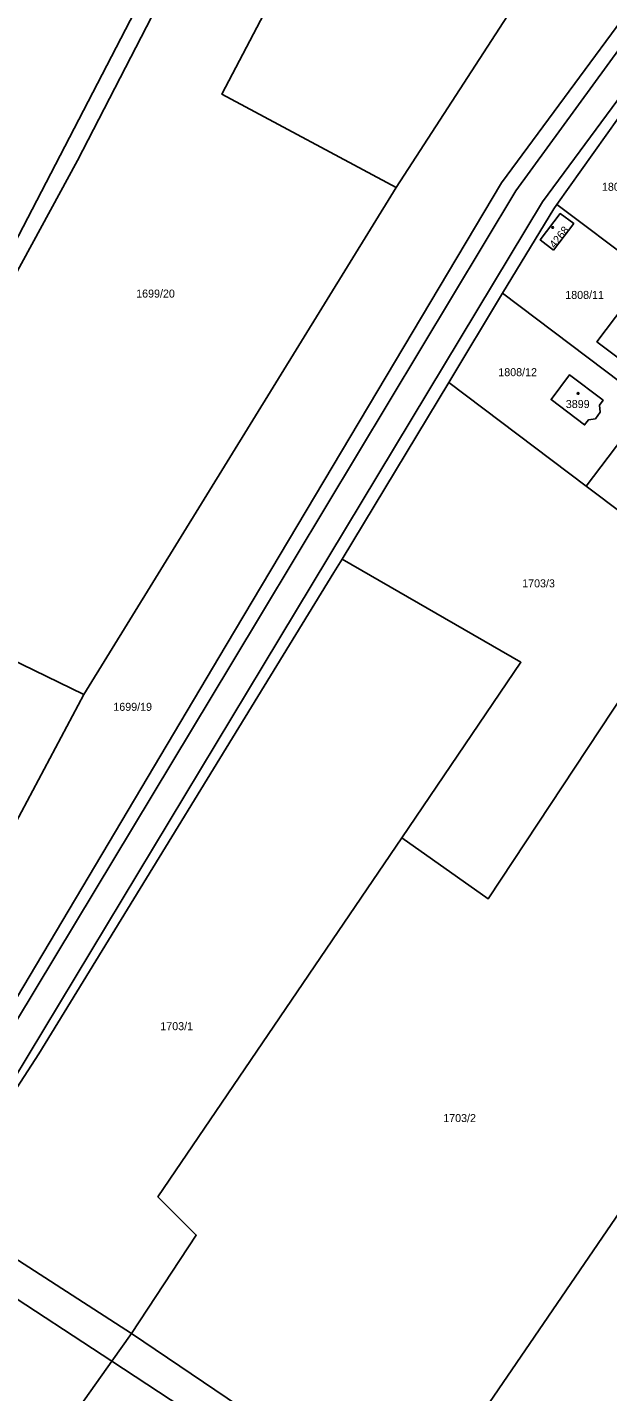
# Model space of a CAD drawing. Extents: x -679220 to -673243, y -1075091 to -1066557.
# Drawn here: x -677370.2 to -677246.9, y -1072386.3 to -1072096.6 of the extents above; entities that cross this region are included whole.
import ezdxf

# ---------------------------------------------------------------- set-up
doc = ezdxf.new("R2010")
doc.units = 0
for name, color, linetype in [('Hranice parcel', 7, 'Continuous'), ('Parcelní čísla', 7, 'Continuous'), ('Vnitřní kresba', 7, 'Continuous'), ('Značky budov', 7, 'Continuous')]:
    doc.layers.add(name, color=color, linetype=linetype)

msp = doc.modelspace()

# ---------------------------------------------------------------- linework, layer by layer
at = {"layer": 'Hranice parcel'}
for p, q in [((-677257.75, -1072134.18), (-677244.65, -1072115.8)), ((-677291.9, -1072130.57), (-677358.24, -1072238.27)), ((-677257.75, -1072134.18), (-677224.98, -1072158.93)), ((-677280.68, -1072171.98), (-677269.26, -1072153.06)), ((-677269.26, -1072153.06), (-677238.25, -1072176.47)), ((-677303.36, -1072209.53), (-677280.68, -1072171.98)), ((-677251.52, -1072194.02), (-677280.68, -1072171.98)), ((-677238.25, -1072176.47), (-677251.52, -1072194.02)), ((-677243.54, -1072200.05), (-677251.52, -1072194.02)), ((-677358.24, -1072238.27), (-677409.69, -1072213.19)), ((-677193.06, -1072273.1), (-677289.2, -1072413.6)), ((-677348.1, -1072373.98), (-677389.12, -1072347.44)), ((-677393.02, -1072353.19), (-677352.25, -1072379.83)), ((-677352.25, -1072379.83), (-677348.1, -1072373.98)), ((-677348.1, -1072373.98), (-677289.2, -1072413.6)), ((-677292.78, -1072418.83), (-677352.25, -1072379.83))]:
    msp.add_line(p, q, dxfattribs=at)
for points in [[(-677237.41, -1071936.51), (-677328.88, -1072110.79), (-677291.9, -1072130.57)], [(-677291.9, -1072130.57), (-677243.78, -1072056.43), (-677165.39, -1071939.85)], [(-677138.12, -1071946.93), (-677209.73, -1072046.25), (-677227.4, -1072072.51), (-677269.53, -1072129.61), (-677328.01, -1072227.8), (-677386.47, -1072326.07), (-677421.34, -1072376.99), (-677442.67, -1072407.86), (-677458.14, -1072430.48)], [(-677419.19, -1072223.06), (-677385.01, -1072165.72), (-677322.67, -1072045.53), (-677288.88, -1071981.04), (-677273.95, -1071955.16)], [(-677270.2, -1071955.24), (-677287.29, -1071984.79), (-677359.52, -1072124.86), (-677384.77, -1072171.09), (-677395.64, -1072190.2), (-677409.69, -1072213.19)], [(-677269.26, -1072153.06), (-677258.42, -1072135.15), (-677257.75, -1072134.18)], [(-677258.46, -1072143.89), (-677261.28, -1072141.74), (-677257.03, -1072136.12), (-677254.16, -1072138.26), (-677258.46, -1072143.89)], [(-677236.17, -1072160.93), (-677235.14, -1072161.71), (-677241.06, -1072169.53), (-677249.24, -1072163.34), (-677243.34, -1072155.53), (-677242.06, -1072156.49), (-677239.42, -1072153.01), (-677233.53, -1072157.43), (-677236.17, -1072160.93)], [(-677248.7, -1072176.82), (-677248.52, -1072178.33), (-677249.56, -1072179.73), (-677251.05, -1072179.96), (-677251.84, -1072181.02), (-677258.98, -1072175.63), (-677255.06, -1072170.4), (-677247.91, -1072175.78), (-677248.7, -1072176.82)], [(-677389.12, -1072347.44), (-677367.77, -1072314.59), (-677305.09, -1072212.33), (-677303.36, -1072209.53)], [(-677290.69, -1072268.69), (-677265.36, -1072231.41), (-677303.36, -1072209.53)], [(-677230.11, -1072217.83), (-677272.35, -1072281.68), (-677290.69, -1072268.69)], [(-677433.36, -1072359.94), (-677401.37, -1072312.82), (-677376.3, -1072272.25), (-677358.24, -1072238.27)], [(-677348.1, -1072373.98), (-677334.34, -1072353.05), (-677342.48, -1072344.94), (-677290.69, -1072268.69)], [(-677503.37, -1072592.88), (-677427.88, -1072486.48), (-677352.25, -1072379.83)]]:
    msp.add_lwpolyline(points, dxfattribs=at)
at = {"layer": 'Vnitřní kresba'}
for p, q in [((-677266.43, -1072131.29), (-677225.03, -1072074.4)), ((-677219.52, -1072077.64), (-677260.8, -1072133.6)), ((-677326.97, -1072231.95), (-677266.43, -1072131.29)), ((-677260.8, -1072133.6), (-677320.11, -1072232.09)), ((-677387.59, -1072332.57), (-677326.97, -1072231.95)), ((-677320.11, -1072232.09), (-677379.5, -1072330.57))]:
    msp.add_line(p, q, dxfattribs=at)
at = {"layer": 'Značky budov'}
for centre in [(-677258.64, -1072139.08), (-677253.22, -1072174.32)]:
    msp.add_circle(centre, 0.175, dxfattribs=at)

# ---------------------------------------------------------------- texts
at = {"layer": 'Parcelní čísla'}
for s, p in [('1808/10', (-677248.16, -1072131.29)), ('1699/20', (-677347.09, -1072153.97)), ('1808/11', (-677255.96, -1072154.25)), ('1808/12', (-677270.18, -1072170.66)), ('3899', (-677255.84, -1072177.42)), ('1703/3', (-677265.11, -1072215.5)), ('1699/19', (-677351.94, -1072241.72)), ('1703/1', (-677341.96, -1072309.54)), ('1703/2', (-677281.88, -1072329.05))]:
    msp.add_text(s, height=1.7, dxfattribs=at).set_placement(p)
msp.add_text('4268', height=1.7, rotation=51, dxfattribs=at).set_placement((-677258.19, -1072143.62))

doc.saveas('drawing.dxf')
